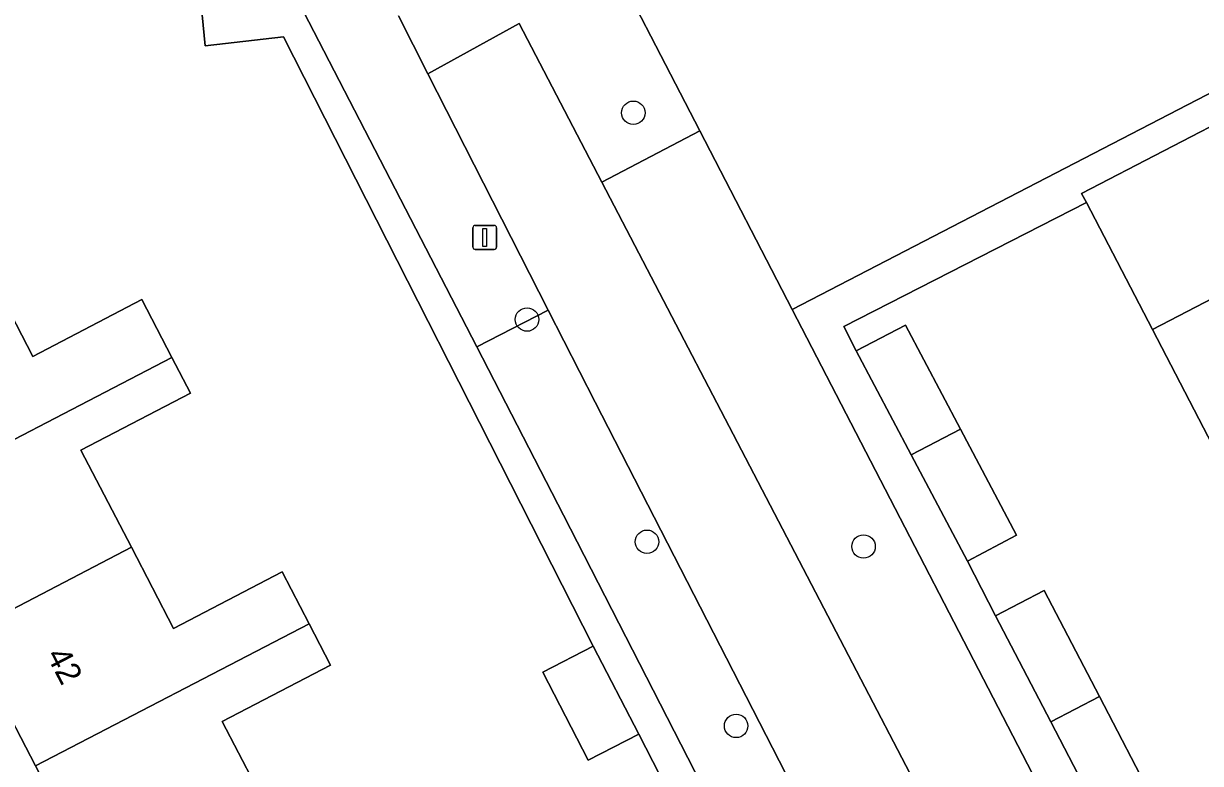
# Model space of a CAD drawing. Extents: x 158455 to 159797, y 387218 to 388672.
# Drawn here: x 159101.4 to 159150.51, y 387853.5 to 387884.38 of the extents above; entities that cross this region are included whole.
import ezdxf

# ---------------------------------------------------------------- set-up
doc = ezdxf.new("R2010")
doc.units = 0
for name, color, linetype in [('IMGEO_Boom', 7, 'Continuous'), ('IMGEO_Erf', 7, 'Continuous'), ('IMGEO_Fietspad_gesloten', 7, 'Continuous'), ('IMGEO_Groenvoorziening', 7, 'Continuous'), ('IMGEO_Lichtmast', 7, 'Continuous'), ('IMGEO_Pand', 7, 'Continuous'), ('IMGEO_Pand_nummerreeks', 7, 'Continuous'), ('IMGEO_Rijbaan_lokaal_open', 7, 'Continuous'), ('IMGEO_Voetpad_open', 7, 'Continuous')]:
    doc.layers.add(name, color=color, linetype=linetype)

msp = doc.modelspace()

# ---------------------------------------------------------------- linework, layer by layer
at = {"layer": 'IMGEO_Boom'}
for centre in [(159126.849, 387880.656), (159122.413, 387872.028), (159127.418, 387862.756), (159136.455, 387862.556), (159131.138, 387855.069)]:
    msp.add_circle(centre, 0.489, dxfattribs=at)
at = {"layer": 'IMGEO_Erf'}
for points in [[(159112.244, 387883.827), (159108.986, 387883.456), (159108.764, 387885.763), (159106.356, 387885.52), (159105.956, 387889.484), (159105.553, 387893.485), (159107.961, 387893.728), (159107.575, 387898.138), (159102.974, 387897.735), (159086.912, 387895.992)], [(159153.643, 387891.74), (159147.35, 387890.622), (159141.176, 387889.524), (159135.001, 387888.427), (159128.653, 387887.299), (159128.32, 387889.171), (159125.128, 387888.603), (159129.63, 387879.899), (159133.482, 387872.453), (159155.484, 387883.835)], [(159092.754, 387855.475), (159095.538, 387850.134), (159096.822, 387850.902), (159111.482, 387823.018), (159136.509, 387836.307), (159127.073, 387854.722), (159124.966, 387853.636), (159123.072, 387857.314), (159125.179, 387858.399), (159112.244, 387883.827)], [(159159.122, 387851.18), (159157.196, 387854.886), (159154.3, 387860.459), (159151.404, 387866.033), (159148.507, 387871.607), (159145.753, 387876.906), (159135.631, 387871.734), (159136.152, 387870.715), (159138.201, 387871.798), (159140.502, 387867.447), (159142.839, 387863.027), (159140.79, 387861.944), (159141.956, 387859.667), (159143.986, 387860.726), (159146.296, 387856.298), (159148.572, 387851.936)], [(159100.162, 387873.622), (159101.79, 387870.492), (159106.337, 387872.857), (159107.592, 387870.443), (159108.364, 387868.959), (159103.792, 387866.582), (159105.903, 387862.523), (159107.663, 387859.139), (159112.193, 387861.495), (159113.316, 387859.336), (159114.217, 387857.603), (159109.698, 387855.253), (159111.734, 387851.337), (159104.837, 387847.75), (159101.899, 387853.4), (159099.017, 387858.943)]]:
    msp.add_lwpolyline(points, dxfattribs=at)
at = {"layer": 'IMGEO_Fietspad_gesloten'}
msp.add_lwpolyline([(159117.047, 387884.698), (159118.274, 387882.287), (159122.088, 387884.38)], dxfattribs=at)
msp.add_lwpolyline([(159122.088, 387884.38), (159118.274, 387882.287), (159123.298, 387872.418), (159125.25, 387868.582), (159138.689, 387842.381), (159140.744, 387838.345), (159142.468, 387834.978), (159160.411, 387800.428), (159161.298, 387798.72), (159161.45, 387798.427), (159170.209, 387780.879), (159174.688, 387783.205), (159166.352, 387798.789), (159151.43, 387828.052), (159150.589, 387829.666), (159141.895, 387846.356), (159141.306, 387847.487), (159125.534, 387877.765)], close=True, dxfattribs=at)
at = {"layer": 'IMGEO_Groenvoorziening'}
for points in [[(159122.088, 387884.38), (159125.534, 387877.765), (159129.63, 387879.899), (159125.128, 387888.603), (159123.72, 387891.325), (159123.22, 387894.136), (159121.698, 387899.706), (159121.398, 387901.284), (159116.824, 387900.464), (159117.794, 387895.821), (159119.652, 387889.994)], [(159108.808, 387899.912), (159110.316, 387885.055), (159112.874, 387885.291), (159120.312, 387870.891), (159123.298, 387872.418), (159118.274, 387882.287), (159117.047, 387884.698)]]:
    msp.add_lwpolyline(points, dxfattribs=at)
for points in [[(159133.482, 387872.453), (159129.63, 387879.899), (159125.534, 387877.765), (159141.306, 387847.487), (159145.346, 387849.517)], [(159140.744, 387838.345), (159138.689, 387842.381), (159125.25, 387868.582), (159123.298, 387872.418), (159120.312, 387870.891), (159123.941, 387863.864), (159137.775, 387836.856)]]:
    msp.add_lwpolyline(points, close=True, dxfattribs=at)
at = {"layer": 'IMGEO_Lichtmast'}
for p, q in [((159120.153, 387875.053), (159120.153, 387875.853)), ((159120.153, 387875.853), (159120.153, 387875.053)), ((159120.253, 387875.953), (159121.043, 387875.953)), ((159121.043, 387875.953), (159120.253, 387875.953)), ((159121.143, 387875.853), (159121.143, 387875.053)), ((159121.143, 387875.053), (159121.143, 387875.853)), ((159121.043, 387874.953), (159120.253, 387874.953)), ((159120.253, 387874.953), (159121.043, 387874.953))]:
    msp.add_line(p, q, dxfattribs=at)
msp.add_lwpolyline([(159120.573, 387875.828), (159120.723, 387875.828), (159120.723, 387875.078), (159120.573, 387875.078), (159120.573, 387875.828)], dxfattribs=at)
for centre, start, end in [((159120.253, 387875.853), 90, 180), ((159120.253, 387875.853), 90, 180), ((159121.043, 387875.853), 0, 90), ((159121.043, 387875.853), 360, 90), ((159120.253, 387875.053), 180, 270), ((159120.253, 387875.053), 180, 270), ((159121.043, 387875.053), 270, 0), ((159121.043, 387875.053), 270, 0)]:
    msp.add_arc(centre, 0.1, start, end, dxfattribs=at)
at = {"layer": 'IMGEO_Pand'}
for points in [[(159152.419, 387880.855), (159145.555, 387877.288), (159145.753, 387876.906), (159148.507, 387871.607), (159155.371, 387875.174)], [(159151.404, 387866.033), (159158.268, 387869.6), (159155.371, 387875.174), (159148.507, 387871.607)], [(159093.252, 387870.03), (159096.134, 387864.486), (159107.592, 387870.443), (159106.337, 387872.857), (159101.79, 387870.492), (159100.162, 387873.622)], [(159138.445, 387866.378), (159140.502, 387867.447), (159138.201, 387871.798), (159136.152, 387870.715)], [(159099.017, 387858.943), (159105.903, 387862.523), (159103.792, 387866.582), (159108.364, 387868.959), (159107.592, 387870.443), (159096.134, 387864.486)], [(159138.445, 387866.378), (159140.79, 387861.944), (159142.839, 387863.027), (159140.502, 387867.447)], [(159099.017, 387858.943), (159101.899, 387853.4), (159113.316, 387859.336), (159112.193, 387861.495), (159107.663, 387859.139), (159105.903, 387862.523)], [(159144.264, 387855.242), (159146.296, 387856.298), (159143.986, 387860.726), (159141.956, 387859.667)], [(159101.899, 387853.4), (159104.837, 387847.75), (159111.734, 387851.337), (159109.698, 387855.253), (159114.217, 387857.603), (159113.316, 387859.336)], [(159127.073, 387854.722), (159125.179, 387858.399), (159123.072, 387857.314), (159124.966, 387853.636)], [(159144.264, 387855.242), (159146.542, 387850.877), (159148.572, 387851.936), (159146.296, 387856.298)]]:
    msp.add_lwpolyline(points, close=True, dxfattribs=at)
at = {"layer": 'IMGEO_Rijbaan_lokaal_open'}
msp.add_lwpolyline([(159137.775, 387836.856), (159123.941, 387863.864), (159120.312, 387870.891), (159112.874, 387885.291), (159110.316, 387885.055), (159108.808, 387899.912), (159108.74, 387900.584), (159107.549, 387900.452), (159107.372, 387900.433), (159107.495, 387899.029), (159107.575, 387898.138), (159107.961, 387893.728), (159108.364, 387889.734), (159108.764, 387885.763), (159108.986, 387883.456), (159112.244, 387883.827), (159125.179, 387858.399), (159127.073, 387854.722), (159136.509, 387836.307)], dxfattribs=at)
at = {"layer": 'IMGEO_Voetpad_open'}
for points in [[(159174.5, 387846.623), (159155.484, 387883.835), (159133.482, 387872.453), (159145.346, 387849.517)], [(159146.542, 387850.877), (159144.264, 387855.242), (159141.956, 387859.667), (159140.79, 387861.944), (159138.445, 387866.378), (159136.152, 387870.715), (159135.631, 387871.734), (159145.753, 387876.906), (159145.555, 387877.288), (159152.419, 387880.855), (159155.371, 387875.174), (159158.268, 387869.6), (159161.164, 387864.027), (159164.06, 387858.453), (159165.723, 387855.253), (159166.825, 387855.826), (159168.059, 387853.451)]]:
    msp.add_lwpolyline(points, dxfattribs=at)

# ---------------------------------------------------------------- texts
at = {"layer": 'IMGEO_Pand_nummerreeks'}
msp.add_text('42', height=1, rotation=297.4735, dxfattribs=at).set_placement((159102.333, 387858.026))

doc.saveas('drawing.dxf')
